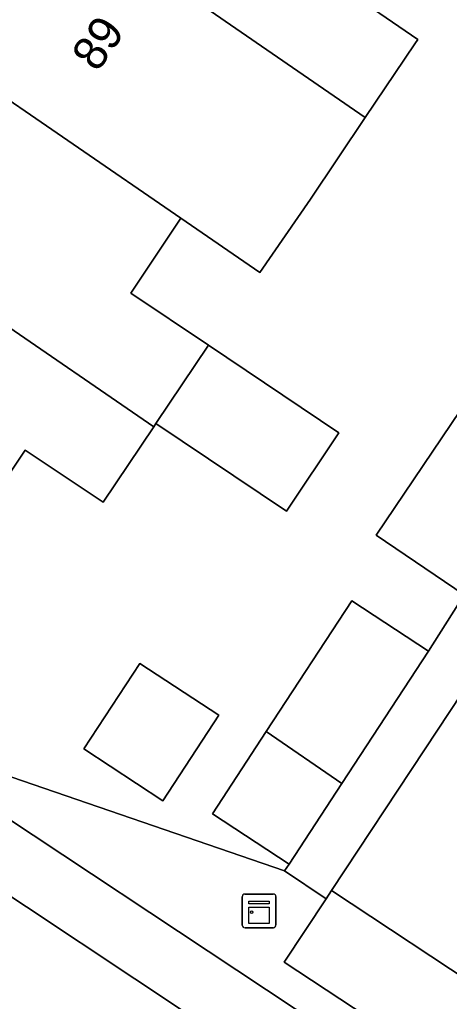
# Model space of a CAD drawing. Extents: x 159279 to 160377, y 384531 to 385888.
# Drawn here: x 159881.12 to 159893.85, y 384867.95 to 384897.02 of the extents above; entities that cross this region are included whole.
import ezdxf

# ---------------------------------------------------------------- set-up
doc = ezdxf.new("R2010")
doc.units = 0
for name, color, linetype in [('IMGEO_Erf', 7, 'Continuous'), ('IMGEO_Kast', 7, 'Continuous'), ('IMGEO_Muur', 7, 'Continuous'), ('IMGEO_Pand', 7, 'Continuous'), ('IMGEO_Pand_nummerreeks', 7, 'Continuous'), ('IMGEO_Parkeervlak_open', 7, 'Continuous'), ('IMGEO_Rijbaan_lokaal_open', 7, 'Continuous'), ('IMGEO_Voetpad_open', 7, 'Continuous')]:
    doc.layers.add(name, color=color, linetype=linetype)

msp = doc.modelspace()

# ---------------------------------------------------------------- linework, layer by layer
at = {"layer": 'IMGEO_Erf'}
for points in [[(159890.633, 384897.999), (159892.913, 384896.433), (159892.82, 384896.298), (159891.358, 384894.122), (159889.734, 384891.705), (159888.238, 384889.527), (159885.898, 384891.135), (159884.411, 384888.921), (159886.714, 384887.374), (159890.577, 384884.779), (159889.019, 384882.46), (159885.156, 384885.055), (159885.09, 384884.957), (159883.591, 384882.725), (159881.287, 384884.272), (159879.814, 384882.079)], [(159880.22, 384874.815), (159888.962, 384871.806), (159889.102, 384872.008), (159886.827, 384873.498), (159888.423, 384875.935), (159890.957, 384879.804), (159893.233, 384878.313), (159894.288, 384879.989), (159891.68, 384881.753), (159894.179, 384885.45)]]:
    msp.add_lwpolyline(points, dxfattribs=at)
for points in [[(159887.018, 384876.42), (159885.359, 384873.887), (159883.018, 384875.42), (159884.677, 384877.954)], [(159917.997, 384852.962), (159913.407, 384855.995), (159908.817, 384859.027), (159904.227, 384862.06), (159899.637, 384865.092), (159895.047, 384868.125), (159890.354, 384871.226), (159890.199, 384870.983), (159888.95, 384869.106), (159953.493, 384826.611), (159954.823, 384828.631), (159950.128, 384831.733), (159945.538, 384834.766), (159940.948, 384837.799), (159936.358, 384840.831), (159931.767, 384843.864), (159927.177, 384846.897), (159922.587, 384849.929)]]:
    msp.add_lwpolyline(points, close=True, dxfattribs=at)
at = {"layer": 'IMGEO_Kast'}
for p, q in [((159887.711, 384870.199), (159887.711, 384871.04)), ((159887.711, 384871.04), (159887.711, 384870.199)), ((159887.786, 384871.124), (159888.627, 384871.124)), ((159888.627, 384871.124), (159887.786, 384871.124)), ((159888.711, 384871.049), (159888.711, 384870.208)), ((159888.711, 384870.208), (159888.711, 384871.049)), ((159888.636, 384870.124), (159887.795, 384870.124)), ((159887.795, 384870.124), (159888.636, 384870.124))]:
    msp.add_line(p, q, dxfattribs=at)
for points in [[(159887.906, 384870.914), (159888.506, 384870.914), (159888.506, 384870.829), (159887.906, 384870.829), (159887.906, 384870.914)], [(159887.906, 384870.739), (159888.506, 384870.739), (159888.506, 384870.25), (159887.906, 384870.25), (159887.906, 384870.739)]]:
    msp.add_lwpolyline(points, dxfattribs=at)
msp.add_circle((159887.99, 384870.588), 0.0377, dxfattribs=at)
for centre, start, end in [((159887.789, 384871.046), 92.4484, 184.2845), ((159887.789, 384871.046), 92.4484, 184.2845), ((159888.633, 384871.046), 2.4484, 94.2845), ((159888.633, 384871.046), 2.4484, 94.2845), ((159887.789, 384870.202), 182.4484, 274.2845), ((159887.789, 384870.202), 182.4484, 274.2845), ((159888.633, 384870.202), 272.4484, 4.2845), ((159888.633, 384870.202), 272.4484, 4.2845)]:
    msp.add_arc(centre, 0.0779, start, end, dxfattribs=at)
at = {"layer": 'IMGEO_Muur'}
msp.add_lwpolyline([(159888.962, 384871.806), (159880.22, 384874.815), (159878.806, 384875.764)], dxfattribs=at)
at = {"layer": 'IMGEO_Pand'}
for points in [[(159892.198, 384900.278), (159889.919, 384901.844), (159885.793, 384904.678), (159882.65, 384900.102), (159886.602, 384897.388), (159891.358, 384894.122), (159892.82, 384896.298), (159892.913, 384896.433), (159890.633, 384897.999)], [(159879.508, 384895.525), (159885.898, 384891.135), (159888.238, 384889.527), (159889.734, 384891.705), (159891.358, 384894.122), (159886.602, 384897.388), (159882.65, 384900.102)], [(159885.898, 384891.135), (159879.508, 384895.525), (159876.365, 384890.947), (159880.316, 384888.235), (159885.09, 384884.957), (159885.156, 384885.055), (159886.714, 384887.374), (159884.411, 384888.921)], [(159873.223, 384886.371), (159879.706, 384881.92), (159879.814, 384882.079), (159881.287, 384884.272), (159883.591, 384882.725), (159885.09, 384884.957), (159880.316, 384888.235), (159876.365, 384890.947)], [(159886.714, 384887.374), (159885.156, 384885.055), (159889.019, 384882.46), (159890.577, 384884.779)], [(159894.179, 384885.45), (159891.68, 384881.753), (159894.288, 384879.989), (159896.775, 384883.667)], [(159890.666, 384874.395), (159893.233, 384878.313), (159890.957, 384879.804), (159888.423, 384875.935)], [(159899.567, 384874.966), (159897.241, 384876.504), (159898.455, 384878.339), (159896.092, 384879.901), (159893.113, 384875.397), (159890.354, 384871.226), (159895.047, 384868.125)], [(159885.359, 384873.887), (159887.018, 384876.42), (159884.677, 384877.954), (159883.018, 384875.42)], [(159888.423, 384875.935), (159886.827, 384873.498), (159889.102, 384872.008), (159890.666, 384874.395)]]:
    msp.add_lwpolyline(points, close=True, dxfattribs=at)
at = {"layer": 'IMGEO_Parkeervlak_open'}
msp.add_lwpolyline([(159869.439, 384880.864), (159868.384, 384879.335), (159897.457, 384860.028), (159897.716, 384859.856), (159898.765, 384861.44)], close=True, dxfattribs=at)
at = {"layer": 'IMGEO_Rijbaan_lokaal_open'}
msp.add_lwpolyline([(159868.384, 384879.335), (159866.367, 384876.413), (159865.466, 384875.107), (159866.249, 384874.589), (159867.172, 384875.982), (159873.771, 384871.612), (159872.848, 384870.219), (159873.182, 384869.998), (159873.443, 384870.392), (159877.41, 384867.765), (159881.376, 384865.139), (159881.131, 384864.769), (159885.052, 384862.172), (159888.86, 384859.651), (159892.668, 384857.129), (159893.221, 384856.763), (159894.138, 384858.149), (159895.58, 384857.194), (159897.457, 384860.028)], close=True, dxfattribs=at)
at = {"layer": 'IMGEO_Voetpad_open'}
msp.add_lwpolyline([(159888.95, 384869.106), (159890.199, 384870.983), (159888.962, 384871.806), (159880.22, 384874.815), (159878.806, 384875.764), (159870.001, 384881.679), (159869.439, 384880.864), (159898.765, 384861.44), (159901.691, 384859.502), (159916.111, 384850.031), (159920.816, 384846.869), (159921.765, 384846.256), (159924.875, 384844.2), (159943.718, 384831.713), (159942.677, 384830.134), (159945.658, 384828.169), (159946.698, 384829.747), (159977.441, 384809.465), (159978.078, 384810.424), (159973.48, 384813.451), (159954.748, 384825.784), (159953.493, 384826.611)], close=True, dxfattribs=at)
msp.add_lwpolyline([(159894.288, 384879.989), (159893.233, 384878.313), (159890.666, 384874.395), (159889.102, 384872.008), (159888.962, 384871.806), (159890.199, 384870.983), (159890.354, 384871.226), (159893.113, 384875.397), (159896.092, 384879.901)], dxfattribs=at)

# ---------------------------------------------------------------- texts
at = {"layer": 'IMGEO_Pand_nummerreeks'}
msp.add_text('89', height=1, rotation=55.5247, dxfattribs=at).set_placement((159883.424, 384895.434))

doc.saveas('drawing.dxf')
